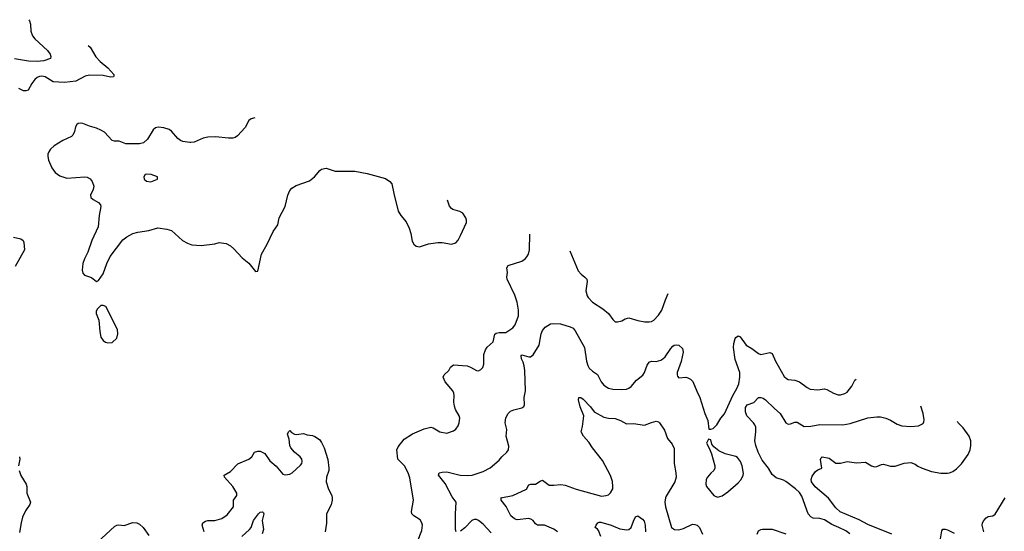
# Model space of a CAD drawing. Header units: inches. Extents: x 2001573 to 2220545, y 644482 to 846830.
# Tile 590 of 656: x 2128496 to 2137150, y 825015 to 829512. Entities that reach past the tile are written whole.
import ezdxf

# ---------------------------------------------------------------- set-up
doc = ezdxf.new("R2010")
doc.units = ezdxf.units.IN
doc.header["$MEASUREMENT"] = 0
doc.layers.add('C1822', color=7, linetype='Continuous')
doc.layers.add('C1832', color=7, linetype='Continuous')

msp = doc.modelspace()

# ---------------------------------------------------------------- linework, layer by layer
at = {"layer": 'C1822', "color": 5}
for points, elevation in [([(2128576.9, 829511.7), (2128583, 829503), (2128591.2, 829471.2), (2128594.2, 829410), (2128608.8, 829368.8), (2128630, 829343.1), (2128741, 829241), (2128764.9, 829210), (2128770.4, 829189.6), (2128766.8, 829170), (2128709.1, 829150.9), (2128650, 829144), (2128573.4, 829146.6), (2128450, 829168.9)], 460), ([(2129097, 829286), (2129114, 829270), (2129164, 829184), (2129204.1, 829144.1), (2129271.7, 829090), (2129323, 829030), (2129322.8, 829017.2), (2129321, 829010), (2129292.8, 829007.2), (2129230, 829019.8), (2129110, 829022.8), (2129070, 829013.9), (2128990, 828971.9), (2128890, 828959.9), (2128790, 828965.4), (2128718.4, 829010), (2128690, 829016.2), (2128670, 829013.5), (2128650, 829003.9), (2128630, 828986), (2128602.2, 828950), (2128570, 828891.5), (2128550, 828885.3), (2128530, 828887), (2128488.2, 828908.2)], 480), ([(2130000, 828433.5), (2129990, 828432.6), (2129930, 828441), (2129909.1, 828449.1), (2129887.1, 828467.1), (2129830, 828531.3), (2129810, 828546.3), (2129761.4, 828561.4), (2129713.8, 828566.2), (2129690, 828561.6), (2129670, 828544.5), (2129618, 828462), (2129583, 828430), (2129550, 828419.3), (2129430, 828419.2), (2129370, 828445.1), (2129330, 828444.7), (2129310, 828449.7), (2129242, 828522), (2129210, 828541.8), (2129170, 828558.8), (2129110, 828574.5), (2129050, 828599.7), (2129030, 828603.5), (2129010, 828598.7), (2128998, 828590), (2128985.7, 828570), (2128979, 828530), (2128963.2, 828496.8), (2128950, 828484.7), (2128875.8, 828450), (2128798.3, 828401.7), (2128767.5, 828372.5), (2128751.8, 828350), (2128744.2, 828330), (2128743.7, 828310), (2128750, 828276), (2128778.7, 828210), (2128808.7, 828170), (2128850, 828140.3), (2128910, 828119.1), (2129069.3, 828129.3), (2129090, 828126.9), (2129114.4, 828114.4), (2129134, 828090), (2129147.9, 828050), (2129141.2, 828018.8), (2129118.4, 827970), (2129120.5, 827950), (2129142.8, 827930), (2129190, 827903.8), (2129205.7, 827885.7), (2129210.3, 827870), (2129193.6, 827790), (2129185.5, 827690), (2129131.4, 827570), (2129095.3, 827470), (2129065.5, 827410), (2129051.5, 827370), (2129044.6, 827310), (2129050, 827284), (2129065.8, 827265.8), (2129126.4, 827246.4), (2129170, 827211), (2129190, 827218.8), (2129230, 827279.1), (2129260.4, 827370), (2129291.6, 827430), (2129403.6, 827576.4), (2129437.5, 827602.5), (2129490, 827632.6), (2129534.6, 827645.4), (2129630, 827660.2), (2129710, 827683.2), (2129790, 827671.6), (2129830, 827657.8), (2129926.7, 827570), (2129970, 827546.7), (2130000, 827535.5)], 520), ([(2128441.4, 827601.4), (2128505.2, 827585.2), (2128526, 827570), (2128533.2, 827553.2), (2128538, 827490), (2128456.7, 827343.3)], 480), ([(2128493.7, 825670), (2128497.4, 825650), (2128485.8, 825590)], 480), ([(2128490.2, 825550), (2128507, 825507), (2128552.9, 825430), (2128559.5, 825410), (2128559.6, 825350), (2128592, 825270), (2128586.4, 825250), (2128545.5, 825194.5), (2128519.9, 825140.1), (2128507.4, 825090), (2128494.6, 825005.4)], 480), ([(2129180.9, 824919.1), (2129330, 825056.4), (2129350, 825070.4), (2129366.5, 825073.5), (2129413.1, 825066.9), (2129490, 825092.7), (2129524.7, 825090), (2129550, 825077.6), (2129582.4, 825050), (2129630, 824979.1)], 480)]:
    msp.add_lwpolyline(points, dxfattribs=dict(at, elevation=elevation))
for points, elevation in [([(2129610, 828154.5), (2129598, 828150), (2129586, 828130), (2129591.3, 828110), (2129610, 828091.3), (2129650, 828086), (2129706, 828110), (2129706, 828130), (2129651.5, 828151.5)], 540), ([(2129210, 827001.2), (2129179.1, 826970), (2129168.2, 826950), (2129168, 826930), (2129190.5, 826870), (2129199.3, 826770), (2129210, 826722), (2129230, 826691.3), (2129250, 826678), (2129270, 826672), (2129310, 826674), (2129350, 826714), (2129359, 826750), (2129356.2, 826790), (2129252.7, 826990), (2129230, 826999.3)], 520)]:
    msp.add_lwpolyline(points, close=True, dxfattribs=dict(at, elevation=elevation))
at = {"layer": 'C1832', "color": 5}
for points, elevation in [([(2130562.2, 828650.3), (2130562, 828650), (2130530, 828639.3), (2130510, 828626), (2130476.7, 828563.3), (2130410.6, 828490), (2130390, 828476.9), (2130370, 828471.3), (2130330, 828471.1), (2130217.7, 828482.3), (2130150, 828478.4), (2130110, 828469.6), (2130030, 828436.3), (2130000, 828433.5)], 520), ([(2130000, 827535.5), (2130010, 827531.7), (2130091.9, 827528.1), (2130210, 827543), (2130250, 827553), (2130310, 827544.9), (2130350, 827523), (2130378, 827498), (2130450, 827418.8), (2130510.5, 827370.5), (2130570, 827298), (2130590, 827302), (2130620.9, 827450), (2130670, 827538), (2130724.5, 827650), (2130764.2, 827710), (2130777.6, 827770), (2130830, 827870.8), (2130853.3, 827970), (2130869.6, 828010), (2130886.6, 828030), (2130925.2, 828054.8), (2131043.3, 828096.7), (2131087.3, 828130), (2131133.4, 828186.6), (2131150, 828197.6), (2131190, 828206.4), (2131270, 828181.1), (2131440.3, 828180.3), (2131550, 828160.4), (2131710, 828116.9), (2131750.1, 828090.1), (2131766.3, 828070), (2131783.6, 827983.6), (2131823, 827830), (2131847.3, 827790), (2131894.2, 827734.2), (2131919.3, 827679.3), (2131933, 827633), (2131944.5, 827564.5), (2131959.8, 827539.8), (2131982, 827522), (2132010, 827516), (2132090, 827541.6), (2132170, 827554.9), (2132210, 827554.4), (2132290, 827539.5), (2132330, 827550.6), (2132350, 827574), (2132370, 827614), (2132422.4, 827730), (2132423, 827750), (2132418, 827770), (2132389.6, 827810), (2132364.7, 827824.7), (2132303.5, 827843.5), (2132290, 827852), (2132272.9, 827872.9), (2132256.7, 827926.4)], 520), ([(2131993.7, 824926.3), (2132030, 825021), (2132035.8, 825070), (2132030.9, 825090.9), (2132015, 825115.1), (2131960.9, 825150), (2131942.4, 825170), (2131938.9, 825190), (2131958.2, 825290), (2131926.5, 825486.5), (2131910, 825529.4), (2131877.6, 825590), (2131819.7, 825650), (2131811.2, 825730), (2131823.5, 825756.5), (2131875.1, 825824.9), (2131950, 825872.7), (2132050, 825915.3), (2132110, 825930.5), (2132130, 825924.9), (2132190, 825890.5), (2132250, 825878), (2132310, 825898.7), (2132330, 825914.4), (2132350, 825943), (2132359.7, 825970), (2132363.5, 826010), (2132358.3, 826030), (2132326, 826086), (2132316.5, 826116.5), (2132311.9, 826150), (2132315.3, 826210), (2132312.2, 826230), (2132302, 826250), (2132236.9, 826330), (2132217, 826370), (2132226, 826390), (2132266.6, 826430), (2132283, 826457), (2132310, 826477.6), (2132430, 826469.1), (2132458.7, 826458.7), (2132511.5, 826428.5), (2132530, 826426.4), (2132550, 826436.3), (2132566.2, 826453.8), (2132575.1, 826484.9), (2132576.9, 826570), (2132589.6, 826610), (2132606.3, 826633.7), (2132658.8, 826681.2), (2132672.9, 826747.1), (2132684.2, 826755.8), (2132710, 826763.6), (2132770, 826762), (2132830, 826804.6), (2132850, 826830.4), (2132879, 826910), (2132879.8, 826959.8), (2132867.8, 827027.8), (2132848.4, 827090), (2132780.9, 827230), (2132776.8, 827250), (2132783.6, 827290), (2132778, 827330), (2132790, 827352), (2132910, 827390.3), (2132938.4, 827410), (2132953.4, 827426.6), (2132968, 827452), (2132978, 827490), (2132979.1, 827626.9)], 480), ([(2133332.2, 827480.4), (2133405.4, 827305.4), (2133430, 827274.9), (2133464.4, 827250), (2133480.3, 827230), (2133484.7, 827210), (2133473.5, 827130), (2133484.6, 827084.6), (2133492.6, 827070), (2133531.8, 827030), (2133621.3, 826970), (2133670.5, 826930), (2133710, 826876), (2133730, 826856), (2133750, 826856), (2133790, 826866), (2133817, 826883), (2133850, 826892.4), (2133927.9, 826867.9), (2133990, 826854.9), (2134030, 826855.3), (2134050, 826860.3), (2134070, 826872.2), (2134110, 826914.4), (2134141.1, 826958.9), (2134171, 827049), (2134196.6, 827106.5)], 480), ([(2132332.1, 825012.1), (2132325.6, 825030), (2132326.2, 825170), (2132332, 825270), (2132296.8, 825316.8), (2132235.2, 825435.2), (2132177, 825510), (2132182, 825530), (2132210, 825536), (2132250, 825536.9), (2132367.6, 825507.6), (2132430, 825505.2), (2132473.2, 825510), (2132570, 825541.3), (2132630, 825572.4), (2132710, 825640.7), (2132734.5, 825670), (2132778.4, 825710), (2132791.5, 825730), (2132795.4, 825764.6), (2132771.5, 825850), (2132776.3, 825910), (2132764.5, 825970), (2132767.5, 826012.5), (2132789.5, 826050.5), (2132809, 826070), (2132838, 826082), (2132910, 826100.5), (2132927.5, 826112.5), (2132932.7, 826127.3), (2132929.7, 826190), (2132942, 826250), (2132936.8, 826430), (2132930.8, 826470.8), (2132922, 826502), (2132907.4, 826530), (2132903.7, 826556.3), (2132910, 826567.3), (2132970, 826548.4), (2132986, 826550), (2133010, 826567.7), (2133061.6, 826650), (2133079.6, 826750), (2133090, 826778.8), (2133115.1, 826810), (2133161.5, 826838.5), (2133190, 826842), (2133250, 826839), (2133333.5, 826813.5), (2133360.4, 826800.5), (2133378.5, 826778.5), (2133461.7, 826630), (2133479, 826510), (2133490, 826472), (2133502.3, 826450), (2133530, 826422.8), (2133573.4, 826393.4), (2133605.8, 826330), (2133630, 826300.3), (2133670, 826274.3), (2133710, 826263.9), (2133790, 826260.2), (2133830, 826264.9), (2133850, 826272), (2133870, 826288.4), (2133917.5, 826342.5), (2133973.7, 826386.3), (2133988.5, 826410), (2134010, 826474), (2134030, 826503), (2134050, 826510.4), (2134090, 826506.7), (2134130, 826518.4), (2134150, 826530.4), (2134169.6, 826550), (2134218.7, 826621.3), (2134238, 826642), (2134250, 826650.7), (2134270, 826654.8), (2134290.6, 826650.6), (2134322, 826622), (2134326.4, 826590), (2134310, 826509), (2134275.3, 826410), (2134274.4, 826390), (2134278.7, 826378.7), (2134290, 826363.8), (2134349.7, 826370.3), (2134370, 826364.2), (2134392.1, 826352.1), (2134412, 826332), (2134446.5, 826246.5), (2134475.3, 826190), (2134518.4, 826050), (2134544, 825990), (2134554, 825914), (2134570, 825912), (2134590, 825918), (2134624, 825950), (2134659.5, 826010), (2134690, 826047.7), (2134763.6, 826210), (2134798.5, 826270), (2134815.8, 826310), (2134826.5, 826370), (2134826.6, 826410), (2134784.6, 826524.6), (2134770.8, 826630), (2134772.9, 826667.1), (2134785.4, 826710), (2134790, 826719.1), (2134810, 826733), (2134830, 826724.9), (2134882.4, 826650), (2134930, 826623.1), (2134990, 826577.6), (2135010, 826570.4), (2135090, 826586), (2135110, 826579.1), (2135138.9, 826510), (2135161.5, 826470), (2135216.9, 826376.9), (2135236.9, 826356.9), (2135250.3, 826350.3), (2135310, 826343.7), (2135350, 826330.3), (2135418, 826278), (2135445.4, 826265.4), (2135510, 826257.6), (2135570, 826266), (2135590, 826261.6), (2135650, 826228.4), (2135690, 826215.8), (2135710, 826215.8), (2135750, 826226.7), (2135770, 826239.3), (2135809.8, 826290.2), (2135837.4, 826342.6), (2135847.7, 826351.9)], 460), ([(2133222.6, 825010), (2133190, 825033.8), (2133110, 825068.9), (2133046, 825070), (2133030, 825079.6), (2133009.7, 825110), (2132990, 825123.1), (2132970, 825127.7), (2132870, 825116.9), (2132843.8, 825123.8), (2132811.9, 825151.9), (2132772.7, 825232.7), (2132729.3, 825290), (2132728.9, 825308.9), (2132726, 825310), (2132829.7, 825330.3), (2132950, 825386), (2132970, 825424.7), (2132990, 825431), (2133030, 825430.8), (2133070, 825457.3), (2133090, 825464), (2133150, 825422), (2133190, 825420.2), (2133253.5, 825426.5), (2133290, 825421.6), (2133385.7, 825385.7), (2133610, 825323.1), (2133650, 825328.7), (2133670, 825337), (2133690, 825352.7), (2133708.4, 825390), (2133709.8, 825410.2), (2133705.8, 825454.2), (2133690, 825506.3), (2133617.2, 825637.2), (2133531.2, 825750), (2133499.3, 825799.3), (2133452, 825850), (2133432.3, 825890), (2133443.3, 825936.7), (2133453.6, 826030), (2133421.1, 826110), (2133407.6, 826170), (2133410, 826191.3), (2133429.2, 826190.8), (2133450, 826175.5), (2133512.7, 826110), (2133545.1, 826065.1), (2133630, 826017), (2133670, 826008.4), (2133730, 826005.5), (2133778, 825990), (2133830, 825960.7), (2133890, 825962), (2133987.5, 825947.5), (2134050, 825973), (2134090, 825982), (2134110, 825978.8), (2134118.8, 825970), (2134164.5, 825904.5), (2134190.7, 825830), (2134230, 825780.7), (2134250, 825742), (2134247.6, 825610), (2134263.7, 825530), (2134266.7, 825490), (2134254.9, 825450), (2134177, 825323), (2134171.6, 825310), (2134167.8, 825270), (2134172.6, 825230), (2134223.8, 825050), (2134250.3, 825030.3), (2134289, 825029), (2134330, 825039.7), (2134410, 825076.9), (2134430, 825076), (2134450, 825068.7), (2134471.4, 825050), (2134498.5, 824990)], 440), ([(2135793.9, 824993.9), (2135758.2, 825018.2), (2135697, 825050), (2135633.7, 825073.7), (2135570, 825116.9), (2135530, 825128), (2135470, 825131.3), (2135450, 825141.6), (2135426.6, 825170), (2135370, 825323.7), (2135350, 825355.8), (2135315.4, 825390), (2135230, 825453.1), (2135210, 825463.9), (2135144.4, 825484.4), (2135110, 825514.3), (2135078.7, 825570), (2135021.8, 825641.8), (2134986.2, 825710), (2134965.6, 825770), (2134957.8, 825810), (2134966.3, 825890), (2134965, 825930), (2134958.8, 825950), (2134945.6, 825970), (2134886, 826030), (2134875, 826065), (2134876.2, 826103.8), (2134890, 826127.7), (2134950, 826148), (2134989.6, 826190.4), (2135010, 826192), (2135030, 826186), (2135051.7, 826171.7), (2135130, 826093.4), (2135181.3, 826050), (2135230, 825967.7), (2135250, 825957.1), (2135270, 825959.3), (2135310, 825974.9), (2135330, 825973.1), (2135390, 825937), (2135450, 825939.6), (2135530, 825954.3), (2135730, 825951), (2135797, 825963), (2135950, 826012.7), (2136030, 826022.4), (2136060.9, 826020.9), (2136110, 826010.5), (2136150, 825993), (2136210, 825957.1), (2136250, 825942.4), (2136330, 825935.8), (2136396.9, 825943.1), (2136435.9, 825964.1), (2136443.2, 825976.8), (2136445.1, 825994.9), (2136437.7, 826050), (2136415.5, 826114.7)], 440), ([(2136161.6, 824990), (2135950, 825076.2), (2135875.4, 825115.4), (2135707.2, 825187.2), (2135670, 825221.8), (2135605.9, 825305.9), (2135486.7, 825406.7), (2135454.9, 825450), (2135452.2, 825470), (2135461.5, 825498.5), (2135490, 825541.1), (2135510, 825556.5), (2135546.6, 825570), (2135533.9, 825646.1), (2135539.3, 825660.7), (2135550, 825670.3), (2135610, 825659), (2135670, 825613.8), (2135710, 825615.5), (2135770, 825629.2), (2135850, 825618.2), (2135930, 825623.6), (2135983.8, 825590), (2136010, 825582), (2136030, 825584), (2136070, 825602.6), (2136090, 825606), (2136150, 825588.2), (2136190, 825587.1), (2136270, 825614.6), (2136330, 825619.5), (2136366.4, 825606.4), (2136389.2, 825589.2), (2136429.3, 825569.3), (2136510, 825541.5), (2136593.9, 825526.1), (2136650, 825524.9), (2136670, 825530.3), (2136698, 825542), (2136730, 825565.7), (2136773, 825607), (2136832.2, 825690), (2136849.8, 825730), (2136855.5, 825770), (2136855, 825810), (2136841.7, 825850), (2136790, 825925.1), (2136746.3, 825970), (2136739.3, 825979.4)], 420), ([(2130118.5, 825010), (2130099.7, 825070), (2130105.1, 825090), (2130130, 825104.2), (2130150, 825108.9), (2130211.1, 825108.9), (2130272.5, 825127.5), (2130320.1, 825159.9), (2130375.1, 825230), (2130376.2, 825290), (2130404.5, 825330), (2130403.6, 825350), (2130369.6, 825410), (2130295.1, 825490), (2130294, 825510), (2130350, 825540.3), (2130412.1, 825607.9), (2130509.7, 825650.3), (2130535.1, 825670), (2130561.2, 825710), (2130590, 825720.5), (2130610, 825719.3), (2130650, 825699.3), (2130695.3, 825635.3), (2130750, 825588.4), (2130810, 825517.1), (2130830, 825510.4), (2130870, 825518.4), (2130890, 825530.4), (2130963.7, 825596.3), (2130975.6, 825610), (2130978.7, 825630), (2130974.7, 825650), (2130961.6, 825670), (2130910, 825711.1), (2130878.7, 825750), (2130871, 825770), (2130864.2, 825824.2), (2130849.7, 825870), (2130858, 825890), (2130870, 825902), (2130884, 825884), (2130910, 825867.7), (2130930, 825864.9), (2130990, 825874), (2131023.4, 825863.4), (2131070, 825856.3), (2131090, 825848.2), (2131130, 825821.6), (2131150, 825796.3), (2131173.1, 825750), (2131205.1, 825645.1), (2131214.5, 825570), (2131211.7, 825548.3), (2131191.5, 825490), (2131190.3, 825450), (2131210, 825386.8), (2131239.1, 825330), (2131242, 825310), (2131242, 825290), (2131232.3, 825247.7), (2131192.7, 825170), (2131192.9, 825087.1), (2131180.5, 825010)], 480), ([(2136969.8, 825009.8), (2136957, 825070), (2136959.3, 825090), (2136969.3, 825110), (2136990, 825134.8), (2137010, 825146), (2137050, 825152), (2137070, 825164.7), (2137158.7, 825310)], 380), ([(2130448.7, 824970), (2130516.4, 825030), (2130530.8, 825050), (2130551.6, 825110), (2130596, 825170), (2130610, 825184.9), (2130630, 825186.4), (2130638.4, 825178.4), (2130641.7, 825170), (2130627.1, 825110), (2130638.7, 825030), (2130627.4, 824992.6)], 460), ([(2133604.5, 824970), (2133583.7, 825023.7), (2133575.5, 825035.5), (2133555.3, 825050), (2133562, 825070), (2133578, 825090), (2133590, 825096), (2133605.2, 825094.8), (2133694, 825070), (2133770, 825036), (2133832.8, 825027.2), (2133850, 825030.5), (2133869.5, 825050), (2133890, 825104.7), (2133910, 825142), (2133930, 825152), (2133950, 825138), (2133970, 825122), (2133983.6, 825103.6), (2133994.3, 825070), (2133998, 825010)], 420), ([(2132640.6, 825000.6), (2132570, 825078.5), (2132530, 825111.1), (2132510, 825120.4), (2132490, 825119.8), (2132469.4, 825110.6), (2132410, 825045.4), (2132370, 825015.1)], 460), ([(2134979.3, 824990), (2134990, 825018), (2135010, 825031), (2135025.6, 825034.4), (2135110, 825033), (2135230, 824992.4)], 440), ([(2136590, 824949.3), (2136600.8, 825019.2), (2136610, 825033.4), (2136630, 825034.4), (2136650, 825027), (2136710, 824998.2)], 380)]:
    msp.add_lwpolyline(points, dxfattribs=dict(at, elevation=elevation))
at = {"layer": 'C1832', "color": 5, "elevation": 460}
msp.add_lwpolyline([(2134550, 825826), (2134531.3, 825790), (2134559.9, 825739.9), (2134577.3, 825697.3), (2134605.5, 825590), (2134605.5, 825570), (2134597.3, 825550), (2134570, 825526.6), (2134540.5, 825490), (2134530.4, 825470), (2134526, 825430), (2134533.4, 825410), (2134596, 825330), (2134630, 825314), (2134670, 825326), (2134719.1, 825360.9), (2134810, 825440.7), (2134837, 825470), (2134855.1, 825510), (2134856.6, 825523.4), (2134847.3, 825590), (2134831.6, 825630), (2134804.4, 825664.4), (2134790, 825674), (2134695.9, 825695.9), (2134641.7, 825721.7), (2134596.6, 825756.6), (2134580.9, 825780.9), (2134570, 825818)], close=True, dxfattribs=at)

doc.saveas('drawing.dxf')
